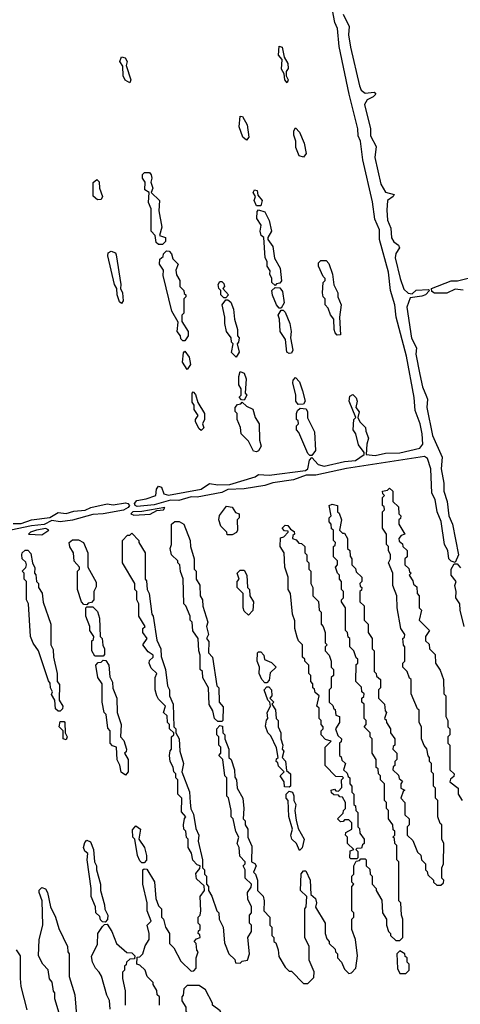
# Model space of a CAD drawing. Extents: x 2737310 to 2869991, y 870230 to 1012730.
# Tile 345 of 479: x 2793858 to 2796010, y 946839 to 951649. Entities that reach past the tile are written whole.
import ezdxf

# ---------------------------------------------------------------- set-up
doc = ezdxf.new("R2010")
doc.units = 0

msp = doc.modelspace()

# ---------------------------------------------------------------- linework, layer by layer
at = {"layer": '0CON02XD'}
for points in [[(2795985, 948997.5), (2795965, 949003.8), (2795954.5, 949014.5), (2795948.9, 949055), (2795933.3, 949085), (2795916.6, 949196.6), (2795896.9, 949245), (2795886.9, 949305), (2795871.2, 949335), (2795865.6, 949455), (2795850, 949505), (2795835, 949514.6), (2795454.5, 949455.5), (2795305, 949423.8), (2795256.8, 949423.2), (2795195, 949400.4), (2795095, 949386.9), (2795056.1, 949373.9), (2794955, 949357.5), (2794875, 949354), (2794845, 949338.9), (2794725, 949316.5), (2794695, 949317.5), (2794635, 949299.6), (2794595, 949301.9), (2794515, 949278.8), (2794430.9, 949270.9), (2794421.2, 949275), (2794418, 949285), (2794430.5, 949299.5), (2794475, 949307.5), (2794522.5, 949325), (2794526.2, 949355), (2794535, 949370), (2794550, 949365), (2794562.3, 949332.3), (2794585, 949326), (2794745, 949356), (2794785, 949383.3), (2794825, 949376.2), (2794885, 949378.8), (2795007.5, 949415), (2795025, 949427.5), (2795077, 949423), (2795253.8, 949446.2), (2795266, 949455), (2795273.6, 949496.4), (2795285, 949510), (2795316.7, 949475), (2795345, 949467.5), (2795445, 949490), (2795497.5, 949495), (2795540, 949525), (2795540, 949535), (2795512.3, 949572.3), (2795500, 949625), (2795487.5, 949645), (2795490, 949695), (2795500, 949705), (2795466.7, 949785), (2795471.2, 949808.8), (2795485, 949817.5), (2795501.7, 949801.7), (2795506.2, 949785), (2795500, 949755), (2795517, 949733), (2795510, 949705), (2795520, 949685), (2795547, 949657), (2795548.3, 949638.3), (2795562.5, 949605), (2795553.3, 949575), (2795550, 949525), (2795595, 949520), (2795645, 949530.8), (2795715, 949533.3), (2795813.3, 949555), (2795826.5, 949575), (2795824.2, 949625), (2795814.3, 949675), (2795790.3, 949740.3), (2795785, 949802.5), (2795746.9, 950005), (2795697.5, 950195), (2795691.1, 950255), (2795668.9, 950325), (2795659.4, 950415), (2795615.6, 950575), (2795615, 950622.5), (2795592.5, 950675), (2795580.7, 950759.3), (2795533.4, 950963.4), (2795522.5, 951055), (2795510.9, 951080.9), (2795509.4, 951115), (2795466.7, 951285), (2795418.1, 951518.1), (2795410, 951605), (2795396.9, 951635), (2795371.9, 951775)], [(2795437.5, 951675), (2795466.7, 951615), (2795464.4, 951575), (2795473.5, 951515), (2795517.5, 951325), (2795526.7, 951305), (2795545, 951290), (2795590, 951295), (2795597.5, 951285), (2795585, 951272.5), (2795555, 951257.5), (2795542, 951235), (2795570.8, 951115), (2795572.1, 951082.1), (2795599.3, 951029.3), (2795593.1, 950975), (2795622.5, 950845), (2795645, 950806.7), (2795687.5, 950795), (2795682.5, 950785), (2795654, 950766), (2795651.2, 950718.8), (2795655, 950670), (2795670.6, 950630.6), (2795675, 950582.5), (2795685, 950563.3), (2795707.7, 950547.7), (2795713.3, 950535), (2795695, 950506.7), (2795692.9, 950485), (2795716, 950385), (2795735, 950332.5), (2795755, 950312.5), (2795775, 950310), (2795795, 950326.7), (2795855, 950330), (2795860, 950325), (2795840, 950305), (2795822.5, 950297.5), (2795765, 950290), (2795748.6, 950245), (2795772.4, 950092.4), (2795796.4, 950046.4), (2795792.9, 950015), (2795812.5, 949915), (2795825.7, 949855), (2795845, 949807.5), (2795850, 949795), (2795847.5, 949755), (2795875, 949617.5), (2795921.7, 949511.7), (2795917.5, 949455), (2795930, 949385), (2795930, 949345), (2795945.7, 949295.7), (2795954.6, 949224.6), (2795972.5, 949185), (2796000.8, 949035), (2795985, 948997.5)], [(2795165, 951340), (2795152.5, 951355), (2795150, 951385), (2795137, 951407), (2795140, 951455), (2795122.5, 951475), (2795125, 951520), (2795140, 951515), (2795150, 951465), (2795167.5, 951435), (2795169.3, 951410.7), (2795160, 951395), (2795160, 951375), (2795170, 951355), (2795165, 951340)], [(2794395, 951340), (2794373.6, 951353.6), (2794362.5, 951375), (2794361.7, 951421.7), (2794347.5, 951445), (2794355, 951467.5), (2794373, 951463), (2794382.5, 951445), (2794377.5, 951425), (2794400, 951355), (2794395, 951340)], [(2794965, 951060), (2794947.5, 951075), (2794930, 951125), (2794935, 951177.5), (2794946.4, 951176.4), (2794968.8, 951135), (2794977.5, 951075), (2794965, 951060)], [(2795245, 950977.5), (2795223.6, 950983.6), (2795206.2, 951025), (2795207.5, 951055), (2795197.5, 951085), (2795197.5, 951105), (2795205, 951120), (2795225, 951100), (2795246.7, 951045), (2795257.5, 950995), (2795245, 950977.5)], [(2794555, 950550), (2794535, 950550), (2794525, 950560), (2794520, 950595), (2794500, 950615), (2794500, 950725), (2794487.5, 950755), (2794490, 950805), (2794468.3, 950818.3), (2794470, 950855), (2794457.5, 950875), (2794458.3, 950891.7), (2794467.5, 950902.5), (2794492.5, 950902.5), (2794500.7, 950890.7), (2794503.3, 950875), (2794497.5, 950855), (2794507.5, 950825), (2794500, 950805), (2794540, 950765), (2794537.5, 950715), (2794552.5, 950635), (2794540, 950595), (2794570, 950585), (2794570, 950565), (2794555, 950550)], [(2794238.3, 950768.3), (2794217, 950787), (2794217, 950853), (2794235, 950867.5), (2794246.4, 950856.4), (2794247.5, 950825), (2794262.5, 950785), (2794255, 950770), (2794238.3, 950768.3)], [(2795035, 950740), (2795015, 950740), (2795002.5, 950765), (2795010, 950785), (2794997.5, 950805), (2795005, 950817.5), (2795017.5, 950815), (2795021.7, 950791.7), (2795042.5, 950765), (2795035, 950740)], [(2795105, 950350), (2795090, 950365), (2795090, 950385), (2795080, 950405), (2795081.7, 950421.7), (2795067.5, 950445), (2795067, 950467), (2795057.5, 950485), (2795050, 950585), (2795037.5, 950595), (2795033.3, 950615), (2795037.5, 950645), (2795017, 950677), (2795018.3, 950711.7), (2795025, 950720), (2795055, 950710), (2795077, 950667), (2795087.5, 950615), (2795070, 950585), (2795070, 950575), (2795095, 950540), (2795103.3, 950483.3), (2795130, 950435), (2795137, 950373), (2795128.3, 950361.7), (2795111.7, 950358.3), (2795105, 950350)], [(2794355, 950262.5), (2794345, 950270), (2794333.3, 950305), (2794332.5, 950335), (2794320, 950355), (2794287.5, 950495), (2794290, 950510), (2794305, 950517.5), (2794325, 950510), (2794329.3, 950499.3), (2794352.5, 950355), (2794350, 950335), (2794360, 950315), (2794362.5, 950275), (2794355, 950262.5)], [(2794665, 950080), (2794655, 950080), (2794645, 950090), (2794642.5, 950105), (2794627.5, 950125), (2794631.7, 950171.7), (2794601.2, 950225), (2794558.3, 950398.3), (2794560, 950425), (2794540, 950455), (2794541.7, 950478.3), (2794558.3, 950491.7), (2794560, 950505), (2794575, 950520), (2794588.3, 950518.3), (2794600, 950505), (2794605, 950480), (2794632.5, 950455), (2794620, 950425), (2794623, 950403), (2794640, 950375), (2794640, 950345), (2794660, 950325), (2794661.7, 950311.7), (2794670, 950305), (2794670, 950295), (2794660, 950285), (2794660, 950215), (2794650, 950205), (2794650, 950175), (2794680, 950125), (2794680, 950105), (2794665, 950080)], [(2795408.3, 950108.3), (2795399.3, 950119.3), (2795393.3, 950135), (2795392.5, 950185), (2795376.4, 950206.4), (2795365, 950240), (2795350, 950255), (2795350, 950285), (2795340, 950295), (2795337.5, 950315), (2795340, 950365), (2795350, 950375), (2795350, 950385), (2795340, 950395), (2795317.5, 950445), (2795318.3, 950461.7), (2795328.3, 950471.7), (2795355, 950472.5), (2795368.3, 950458.3), (2795386.4, 950406.4), (2795393, 950353), (2795412.5, 950315), (2795412.5, 950295), (2795427.5, 950255), (2795420, 950195), (2795425, 950110), (2795408.3, 950108.3)], [(2794865, 950290), (2794855, 950290), (2794840, 950305), (2794840, 950325), (2794830, 950335), (2794827.5, 950355), (2794835, 950370), (2794845, 950370), (2794855, 950360), (2794857.5, 950345), (2794850, 950335), (2794877.5, 950305), (2794865, 950290)], [(2795885, 950312.5), (2795871.7, 950321.7), (2795870, 950335), (2795965, 950372.5), (2795997, 950373), (2796105, 950400)], [(2795135, 950240), (2795125, 950240), (2795112.5, 950255), (2795093, 950303), (2795090, 950325), (2795105, 950340), (2795128.3, 950338.3), (2795141.7, 950321.7), (2795150, 950265), (2795135, 950240)], [(2796025, 950327.5), (2795985, 950332.5), (2795945, 950313.3), (2795885, 950312.5)], [(2794915, 950000), (2794893, 950023), (2794900, 950065), (2794893, 950073), (2794890, 950095), (2794867.5, 950125), (2794860, 950165), (2794860, 950195), (2794847.5, 950255), (2794865, 950280), (2794875, 950280), (2794888.8, 950268.8), (2794902.5, 950235), (2794906.7, 950185), (2794922.5, 950135), (2794922.5, 950105), (2794930, 950095), (2794927, 950073), (2794920, 950065), (2794930, 950025), (2794915, 950000)], [(2795175, 950017.5), (2795162.5, 950025), (2795157, 950087), (2795130, 950125), (2795126.7, 950185), (2795120, 950205), (2795135, 950230), (2795145, 950230), (2795155, 950220), (2795177.5, 950165), (2795183.3, 950125), (2795180, 950095), (2795192.5, 950035), (2795185, 950020), (2795175, 950017.5)], [(2794675, 949940), (2794653.8, 949975), (2794658.3, 950021.7), (2794665, 950030), (2794685, 950000), (2794692.5, 949965), (2794675, 949940)], [(2794955, 949790), (2794941.7, 949791.7), (2794930, 949805), (2794940, 949815), (2794940, 949845), (2794927.5, 949865), (2794927.5, 949905), (2794935, 949930), (2794955, 949922.5), (2794963.3, 949895), (2794960, 949825), (2794967.5, 949815), (2794955, 949790)], [(2795218.3, 949768.3), (2795207.5, 949785), (2795207.5, 949815), (2795192.5, 949875), (2795193, 949887), (2795205, 949900), (2795225, 949880), (2795240, 949835), (2795252.5, 949785), (2795245, 949770), (2795218.3, 949768.3)], [(2794745, 949642.5), (2794735, 949650), (2794716.7, 949685), (2794716.7, 949695), (2794730, 949715), (2794710, 949745), (2794710, 949765), (2794700.7, 949780.7), (2794700, 949825), (2794705, 949830), (2794717, 949817), (2794728.3, 949778.3), (2794760, 949725), (2794760, 949695), (2794750, 949675), (2794757.5, 949655), (2794745, 949642.5)], [(2795015, 949537.5), (2795000.7, 949540.7), (2794975, 949590), (2794940, 949625), (2794937, 949657), (2794920, 949695), (2794920, 949725), (2794910, 949735), (2794910, 949755), (2794921.7, 949768.3), (2794938.3, 949771.7), (2794945, 949780), (2794965, 949760), (2794996.1, 949746.1), (2795007.5, 949705), (2795027.5, 949675), (2795030, 949595), (2795037.5, 949565), (2795025, 949542.5), (2795015, 949537.5)], [(2795285, 949520), (2795275, 949520), (2795265, 949530), (2795221.7, 949631.7), (2795210, 949645), (2795210, 949665), (2795220, 949675), (2795218.3, 949688.3), (2795210, 949695), (2795210, 949725), (2795215, 949740), (2795228.3, 949751.7), (2795257, 949747), (2795263, 949733), (2795263, 949703), (2795297.5, 949635), (2795302.5, 949545), (2795285, 949520)], [(2795080, 947235), (2795080, 947225), (2795090, 947215), (2795090, 947175), (2795100, 947165), (2795100, 947145), (2795108.3, 947138.3), (2795120, 947105), (2795123, 947073), (2795155, 947020), (2795175, 947000), (2795185, 947000), (2795245, 946940), (2795265, 946940), (2795295, 946970), (2795297, 946997), (2795272.5, 947055), (2795271.7, 947121.7), (2795250, 947165), (2795250, 947305), (2795257.5, 947315), (2795260, 947365), (2795230, 947395), (2795233.6, 947476.4), (2795245, 947490), (2795255, 947490), (2795276.7, 947445), (2795280, 947375), (2795302.5, 947355), (2795307.5, 947335), (2795303, 947313), (2795350, 947235), (2795350, 947185), (2795358.3, 947158.3), (2795370, 947145), (2795370, 947135), (2795398.3, 947108.3), (2795400, 947095), (2795410, 947085), (2795410, 947065), (2795430, 947045), (2795445, 947010), (2795465, 946990), (2795478.3, 946991.7), (2795500, 947015), (2795507.5, 947075), (2795497.5, 947155), (2795480, 947205), (2795480, 947255), (2795490, 947265), (2795490, 947285), (2795480, 947295), (2795480, 947415), (2795490, 947425), (2795480, 947435), (2795480, 947465), (2795490, 947475), (2795490, 947515), (2795501.7, 947538.3), (2795518.3, 947541.7), (2795525, 947550), (2795545, 947550), (2795550, 947545), (2795550, 947515), (2795568.3, 947498.3), (2795570, 947475), (2795580, 947465), (2795580, 947425), (2795600, 947405), (2795600, 947395), (2795627, 947347), (2795630, 947285), (2795650, 947255), (2795650, 947225), (2795660, 947195), (2795670, 947185), (2795670, 947175), (2795695, 947150), (2795715, 947150), (2795730, 947165), (2795730, 947255), (2795722.5, 947275), (2795720, 947335), (2795710, 947345), (2795710, 947535), (2795700, 947545), (2795700, 947615), (2795690, 947625), (2795688.3, 947648.3), (2795680, 947655), (2795690, 947665), (2795690, 947685), (2795681.7, 947691.7), (2795680, 947715), (2795660, 947745), (2795660, 947785), (2795650, 947795), (2795650, 947825), (2795640, 947835), (2795640, 947915), (2795620, 947935), (2795620, 947955), (2795610, 947965), (2795608.3, 947988.3), (2795600, 947995), (2795600, 948035), (2795580, 948065), (2795580, 948135), (2795570, 948145), (2795570, 948165), (2795540, 948195), (2795550, 948205), (2795550, 948225), (2795540, 948235), (2795540, 948305), (2795530, 948315), (2795530, 948335), (2795538.3, 948341.7), (2795540, 948355), (2795530, 948365), (2795528.3, 948388.3), (2795500, 948415), (2795501.7, 948498.3), (2795510, 948505), (2795510, 948525), (2795501.7, 948531.7), (2795490, 948565), (2795470, 948585), (2795470, 948625), (2795461.7, 948631.7), (2795460, 948655), (2795450, 948665), (2795450, 948775), (2795430, 948805), (2795430, 948815), (2795440, 948825), (2795440, 948855), (2795430, 948865), (2795430, 948905), (2795420, 948915), (2795420, 948935), (2795410, 948945), (2795400, 948975), (2795410, 948985), (2795410, 949005), (2795390, 949025), (2795390, 949075), (2795398.3, 949081.7), (2795400, 949095), (2795390, 949105), (2795390, 949155), (2795381.7, 949161.7), (2795380, 949185), (2795370, 949195), (2795370, 949215), (2795380, 949225), (2795370, 949275), (2795385, 949282.5), (2795410, 949275), (2795410, 949245), (2795418.3, 949238.3), (2795430, 949205), (2795420, 949155), (2795435, 949140), (2795445, 949140), (2795460, 949115), (2795460, 949065), (2795470, 949055), (2795471.7, 949028.3), (2795480, 949015), (2795480, 948985), (2795498.3, 948968.3), (2795501.7, 948951.7), (2795530, 948925), (2795530, 948905), (2795520, 948895), (2795521.7, 948881.7), (2795530, 948875), (2795528.3, 948861.7), (2795520, 948855), (2795520, 948805), (2795540, 948785), (2795540, 948715), (2795560, 948695), (2795560, 948655), (2795580, 948625), (2795580, 948575), (2795590, 948565), (2795590, 948465), (2795600, 948455), (2795601.7, 948441.7), (2795620, 948425), (2795620, 948385), (2795610, 948375), (2795610, 948335), (2795640, 948305), (2795643, 948273), (2795650, 948265), (2795640, 948235), (2795648.3, 948228.3), (2795650, 948215), (2795670, 948185), (2795670, 948165), (2795690, 948135), (2795690, 948105), (2795681.7, 948098.3), (2795680, 948085), (2795700, 948065), (2795700, 948035), (2795690, 948025), (2795690, 948005), (2795681.7, 947998.3), (2795680, 947985), (2795708.3, 947958.3), (2795711.7, 947941.7), (2795728.3, 947928.3), (2795720, 947915), (2795720, 947895), (2795740, 947885), (2795731.7, 947878.3), (2795720, 947845), (2795740, 947825), (2795740, 947765), (2795760, 947745), (2795760, 947715), (2795750, 947705), (2795750, 947665), (2795778.3, 947638.3), (2795801.7, 947581.7), (2795817, 947567), (2795820, 947545), (2795840, 947525), (2795840, 947495), (2795848.3, 947488.3), (2795851.7, 947471.7), (2795880, 947445), (2795880, 947435), (2795895, 947420), (2795915, 947420), (2795928.3, 947431.7), (2795930, 947445), (2795920, 947455), (2795920, 947505), (2795927.5, 947525), (2795930, 947625), (2795920, 947645), (2795920, 947715), (2795911.7, 947721.7), (2795900, 947755), (2795900, 947835), (2795890, 947845), (2795890, 947895), (2795880, 947905), (2795880, 947965), (2795870, 947975), (2795870, 948015), (2795860, 948025), (2795860, 948045), (2795853, 948053), (2795847, 948087), (2795833, 948103), (2795820, 948135), (2795820, 948195), (2795810, 948215), (2795810, 948275), (2795801.7, 948281.7), (2795770, 948355), (2795770, 948425), (2795761.7, 948431.7), (2795750, 948465), (2795730, 948485), (2795730, 948505), (2795740, 948515), (2795740, 948585), (2795733, 948593), (2795730, 948625), (2795738.3, 948631.7), (2795740, 948645), (2795720, 948675), (2795702.5, 948775), (2795700, 948835), (2795680, 948885), (2795680, 948945), (2795660, 948995), (2795670, 949015), (2795670, 949035), (2795660, 949055), (2795660, 949075), (2795650, 949085), (2795650, 949135), (2795630, 949165), (2795630, 949245), (2795640, 949255), (2795638.3, 949268.3), (2795630, 949275), (2795630, 949315), (2795640, 949325), (2795631.7, 949331.7), (2795630, 949345), (2795655, 949350), (2795665, 949360), (2795680, 949345), (2795680, 949295), (2795708.3, 949268.3), (2795710, 949235), (2795720, 949225), (2795718.3, 949211.7), (2795710, 949205), (2795710, 949185), (2795740, 949135), (2795721.7, 949128.3), (2795710, 949115), (2795711.7, 949101.7), (2795728.3, 949088.3), (2795730, 949075), (2795750, 949055), (2795750, 949025), (2795740, 949015), (2795740, 948985), (2795758.3, 948968.3), (2795761.7, 948951.7), (2795770, 948945), (2795760, 948935), (2795778.3, 948908.3), (2795781.7, 948891.7), (2795798.3, 948878.3), (2795800, 948845), (2795810, 948835), (2795810, 948775), (2795820, 948765), (2795810, 948715), (2795860, 948665), (2795840, 948635), (2795840, 948615), (2795858.3, 948598.3), (2795860, 948575), (2795887, 948547), (2795890, 948505), (2795911.7, 948471.7), (2795927.5, 948425), (2795930, 948355), (2795940, 948345), (2795940, 948245), (2795950, 948225), (2795950, 948195), (2795960, 948185), (2795960, 948155), (2795950, 948145), (2795950, 948115), (2795960, 948105), (2795960, 947985), (2795980, 947965), (2795978.3, 947951.7), (2795961.7, 947938.3), (2795960, 947925), (2796000, 947895), (2796000, 947865), (2796020, 947835)], [(2793825, 949187.5), (2793865, 949188), (2793915, 949205.8), (2794005, 949216.2), (2794045, 949241.2), (2794085, 949236), (2794122.4, 949247.6), (2794176.8, 949253.2), (2794205, 949266), (2794285, 949283.8), (2794315, 949278), (2794375, 949288.1), (2794386.7, 949285), (2794393.8, 949275), (2794388, 949265), (2794365, 949253.5), (2794265, 949235.5), (2794215, 949231.1), (2794115, 949204.5), (2794055, 949195.5), (2794015, 949202), (2793977.4, 949182.6), (2793915, 949175.7), (2793657.2, 949122.8)], [(2794415, 949227.5), (2794495, 949233.3), (2794528.3, 949251.7), (2794560, 949255), (2794566, 949266), (2794454, 949246), (2794410, 949245), (2794400, 949235), (2794415, 949227.5)], [(2794871.7, 949131.7), (2794870, 949145), (2794840, 949175), (2794830, 949205), (2794833, 949227), (2794868.3, 949271.7), (2794895, 949267.5), (2794911.7, 949241.7), (2794930, 949235), (2794930, 949215), (2794920, 949205), (2794922.5, 949155), (2794916.4, 949143.6), (2794895, 949132.5), (2794871.7, 949131.7)], [(2793965, 949132.5), (2794000, 949155), (2793985, 949162.5), (2793940, 949155), (2793910, 949145), (2793900, 949135), (2793965, 949132.5)], [(2794845, 948220), (2794825, 948220), (2794810, 948235), (2794801.7, 948271.7), (2794783, 948303), (2794780, 948385), (2794753, 948433), (2794750, 948465), (2794740, 948475), (2794740, 948545), (2794732.5, 948565), (2794730, 948625), (2794703, 948663), (2794700, 948705), (2794690, 948715), (2794690, 948735), (2794670, 948785), (2794660, 948795), (2794657, 948917), (2794643, 948953), (2794640, 948985), (2794630, 948995), (2794630, 949005), (2794600, 949035), (2794592.5, 949065), (2794600, 949085), (2794600, 949185), (2794615, 949197.5), (2794637, 949197), (2794660, 949185), (2794690, 949105), (2794692.5, 949075), (2794710, 949015), (2794710, 948965), (2794720, 948955), (2794720, 948915), (2794737, 948887), (2794740, 948835), (2794750, 948815), (2794753, 948783), (2794777.5, 948705), (2794770, 948685), (2794780, 948645), (2794770, 948625), (2794781.7, 948611.7), (2794780, 948555), (2794800, 948535), (2794820, 948395), (2794830, 948385), (2794832.5, 948315), (2794851.7, 948291.7), (2794850, 948225), (2794845, 948220)], [(2795505, 947550), (2795475, 947550), (2795470, 947555), (2795471.7, 947588.3), (2795490, 947595), (2795460, 947625), (2795460, 947655), (2795450, 947665), (2795451.7, 947678.3), (2795480, 947695), (2795480, 947725), (2795465, 947740), (2795445, 947740), (2795438.3, 947731.7), (2795425, 947730), (2795410, 947745), (2795438.3, 947771.7), (2795440, 947785), (2795450, 947795), (2795450, 947825), (2795435, 947850), (2795421.7, 947851.7), (2795415, 947860), (2795391.7, 947861.7), (2795381.7, 947871.7), (2795380, 947885), (2795395, 947890), (2795401.7, 947881.7), (2795415, 947880), (2795431.7, 947898.3), (2795430, 947935), (2795440, 947945), (2795435, 947950), (2795401.7, 947951.7), (2795350, 948005), (2795350, 948095), (2795380, 948125), (2795351.7, 948131.7), (2795330, 948155), (2795330, 948175), (2795340, 948185), (2795340, 948195), (2795330, 948205), (2795330, 948225), (2795320, 948235), (2795320, 948285), (2795310, 948295), (2795320, 948345), (2795301.7, 948361.7), (2795298.3, 948378.3), (2795290, 948385), (2795290, 948405), (2795280, 948415), (2795280, 948445), (2795270, 948455), (2795270, 948495), (2795250, 948515), (2795250, 948525), (2795240, 948535), (2795240, 948595), (2795220, 948615), (2795213, 948633), (2795202.5, 948675), (2795201.7, 948711.7), (2795190, 948745), (2795180, 948845), (2795170, 948865), (2795170, 948925), (2795152.5, 948975), (2795150, 949045), (2795130, 949075), (2795131.7, 949118.3), (2795148.3, 949121.7), (2795170, 949145), (2795170, 949150), (2795151.7, 949151.7), (2795140, 949165), (2795155, 949180), (2795168.3, 949178.3), (2795180, 949160), (2795198.3, 949148.3), (2795200, 949135), (2795191.7, 949128.3), (2795190, 949115), (2795208.3, 949108.3), (2795221.7, 949091.7), (2795235, 949090), (2795250, 949075), (2795250, 949045), (2795260, 949035), (2795260, 949005), (2795270, 948995), (2795270, 948965), (2795280, 948955), (2795280, 948895), (2795290, 948875), (2795290, 948835), (2795317, 948807), (2795320, 948765), (2795330, 948755), (2795330, 948695), (2795340, 948685), (2795350, 948655), (2795350, 948605), (2795360, 948595), (2795350, 948585), (2795350, 948565), (2795370, 948545), (2795380, 948515), (2795380, 948485), (2795390, 948475), (2795390, 948445), (2795380, 948435), (2795380, 948385), (2795370, 948375), (2795370, 948315), (2795388.3, 948298.3), (2795391.7, 948281.7), (2795398.3, 948278.3), (2795401.7, 948251.7), (2795420, 948245), (2795420, 948215), (2795400, 948185), (2795411.7, 948151.7), (2795430, 948135), (2795428.3, 948121.7), (2795420, 948115), (2795420, 948055), (2795428.3, 948048.3), (2795431.7, 948031.7), (2795450, 948015), (2795440, 947985), (2795458.3, 947968.3), (2795461.7, 947951.7), (2795470, 947945), (2795470, 947915), (2795480, 947905), (2795480, 947875), (2795490, 947865), (2795490, 947815), (2795498.3, 947808.3), (2795500, 947785), (2795510, 947775), (2795510, 947705), (2795518.3, 947698.3), (2795520, 947675), (2795540, 947645), (2795540, 947625), (2795531.7, 947618.3), (2795528.3, 947601.7), (2795505, 947600), (2795500, 947595), (2795510, 947585), (2795510, 947555), (2795505, 947550)], [(2794540, 946835), (2794540, 946875), (2794530, 946885), (2794527, 946907), (2794510, 946935), (2794510, 946945), (2794480, 946975), (2794470, 947005), (2794445, 947030), (2794430, 947035), (2794431.7, 947068.3), (2794445, 947070), (2794460, 947085), (2794470, 947125), (2794490, 947155), (2794490, 947185), (2794480, 947225), (2794500, 947245), (2794480, 947295), (2794480, 947335), (2794460, 947425), (2794460, 947495), (2794465, 947500), (2794478.3, 947498.3), (2794517, 947437), (2794522.5, 947355), (2794535, 947320), (2794550, 947305), (2794550, 947265), (2794560, 947255), (2794570, 947215), (2794590, 947185), (2794590, 947135), (2794610, 947115), (2794645, 947050), (2794695, 947000), (2794708.3, 947001.7), (2794720, 947015), (2794720, 947065), (2794730, 947095), (2794723, 947103), (2794720, 947135), (2794710, 947145), (2794721.7, 947158.3), (2794740, 947165), (2794738.3, 947178.3), (2794730, 947185), (2794731.7, 947198.3), (2794740, 947205), (2794740, 947225), (2794730, 947235), (2794730, 947265), (2794740, 947275), (2794742.5, 947295), (2794740, 947365), (2794760, 947395), (2794758.3, 947418.3), (2794721.2, 947451.2), (2794718.3, 947478.3), (2794738.3, 947501.7), (2794740, 947515), (2794725, 947520), (2794703, 947543), (2794697, 947577), (2794680, 947605), (2794680, 947645), (2794673, 947653), (2794670, 947685), (2794660, 947695), (2794657.5, 947715), (2794663, 947747), (2794670, 947755), (2794648.3, 947778.3), (2794650, 947845), (2794630, 947865), (2794630, 947935), (2794620, 947945), (2794620, 947965), (2794610, 947975), (2794607, 947997), (2794592.5, 948025), (2794590, 948055), (2794593, 948077), (2794600, 948085), (2794600, 948145), (2794610, 948155), (2794610, 948165), (2794590, 948185), (2794590, 948205), (2794580, 948215), (2794578.3, 948248.3), (2794560, 948265), (2794570, 948295), (2794535, 948330), (2794527.5, 948345), (2794520, 948375), (2794520, 948435), (2794527.5, 948455), (2794500.7, 948480.7), (2794490, 948505), (2794491.7, 948518.3), (2794510, 948535), (2794510, 948545), (2794485, 948560), (2794460, 948595), (2794480, 948625), (2794460, 948655), (2794460, 948675), (2794470, 948685), (2794440, 948735), (2794440, 948795), (2794430, 948815), (2794430, 948855), (2794420, 948865), (2794420, 948895), (2794360, 948995), (2794360, 949105), (2794385, 949130), (2794395, 949130), (2794405, 949140), (2794440, 949105), (2794440, 949095), (2794470, 949045), (2794470, 948915), (2794477, 948907), (2794480, 948865), (2794490, 948845), (2794502.5, 948745), (2794510, 948735), (2794528.3, 948618.3), (2794547.5, 948575), (2794548.3, 948538.3), (2794570, 948475), (2794580, 948395), (2794590, 948375), (2794590, 948345), (2794607.5, 948305), (2794610, 948195), (2794620, 948185), (2794620, 948165), (2794637.5, 948135), (2794640, 948075), (2794657.5, 948015), (2794650, 947975), (2794687, 947877), (2794690, 947825), (2794693, 947793), (2794707, 947767), (2794718.3, 947698.3), (2794732.5, 947665), (2794730, 947635), (2794750, 947545), (2794750, 947505), (2794760, 947495), (2794760, 947475), (2794770, 947465), (2794770, 947425), (2794780, 947415), (2794780, 947395), (2794797, 947367), (2794820, 947295), (2794830, 947285), (2794832.5, 947255), (2794852.5, 947215), (2794858.3, 947138.3), (2794880, 947085), (2794908.3, 947058.3), (2794911.7, 947041.7), (2794935, 947040), (2794945, 947050), (2794970, 947055), (2794980, 947085), (2794972.5, 947165), (2794990, 947195), (2794990, 947225), (2794980, 947235), (2794980, 947275), (2794990, 947285), (2794990, 947315), (2794973, 947353), (2794970, 947385), (2794988.3, 947411.7), (2794990, 947425), (2794960, 947455), (2794960, 947495), (2794950, 947515), (2794960, 947525), (2794960, 947535), (2794933, 947563), (2794930, 947605), (2794920, 947625), (2794927.5, 947655), (2794913, 947683), (2794900, 947745), (2794890, 947755), (2794890, 947785), (2794877, 947847), (2794870, 947855), (2794870, 947945), (2794860, 947955), (2794850, 948035), (2794830, 948055), (2794840, 948065), (2794840, 948095), (2794830, 948105), (2794830, 948145), (2794820, 948155), (2794820, 948185), (2794835, 948200), (2794848.3, 948198.3), (2794850, 948165), (2794860, 948155), (2794860, 948135), (2794880, 948085), (2794880, 948045), (2794890, 948035), (2794907.5, 947985), (2794908.3, 947948.3), (2794917.5, 947935), (2794920, 947895), (2794947.5, 947845), (2794953.3, 947795), (2794950, 947745), (2794960, 947735), (2794960, 947715), (2794972.5, 947695), (2794972.5, 947655), (2794991.7, 947611.7), (2794990, 947535), (2795006.4, 947526.4), (2795012.5, 947515), (2795000, 947485), (2795010, 947475), (2795020, 947445), (2795020, 947395), (2795047, 947367), (2795052.5, 947345), (2795050, 947295), (2795080, 947265), (2795080, 947235)], [(2794185, 948790), (2794171.7, 948791.7), (2794160, 948805), (2794140, 948865), (2794140, 948955), (2794150, 948965), (2794150, 948975), (2794123, 949003), (2794120, 949045), (2794103, 949073), (2794100, 949095), (2794115, 949107.5), (2794145, 949107.5), (2794170, 949095), (2794190, 949045), (2794190, 948975), (2794231.7, 948901.7), (2794231.7, 948878.3), (2794220, 948855), (2794220, 948815), (2794208.3, 948801.7), (2794191.7, 948798.3), (2794185, 948790)], [(2794055, 948270), (2794045, 948270), (2794033, 948283), (2794030, 948325), (2794013, 948353), (2794017.5, 948365), (2794007.5, 948385), (2794007, 948407), (2793998.3, 948418.3), (2793950, 948565), (2793923, 948603), (2793910, 948635), (2793900, 948795), (2793890, 948815), (2793890, 948905), (2793880, 948915), (2793880, 948945), (2793870, 948955), (2793887, 948973), (2793890, 948985), (2793888.3, 948998.3), (2793870, 949015), (2793867.5, 949035), (2793870, 949045), (2793885, 949057.5), (2793897, 949057), (2793911.7, 949041.7), (2793920, 948995), (2793931.7, 948971.7), (2793930, 948945), (2793937, 948937), (2793940, 948905), (2793950, 948895), (2793950, 948875), (2793967, 948847), (2793973, 948803), (2794010, 948695), (2794010, 948595), (2794021.7, 948571.7), (2794022.5, 948535), (2794040, 948455), (2794040, 948415), (2794051.7, 948401.7), (2794050, 948325), (2794067.5, 948295), (2794067, 948283), (2794055, 948270)], [(2796030, 948685), (2796009.2, 948765), (2796008, 948795), (2795987.8, 948825), (2795990, 948855), (2795984.2, 948885), (2795990, 948905), (2795966.5, 948935), (2795966.5, 948965), (2795980, 948990), (2795995, 948991.2), (2796011.3, 948971.3)], [(2794975, 948740), (2794955, 948760), (2794950, 948775), (2794950, 948845), (2794920, 948875), (2794920, 948905), (2794930, 948915), (2794920, 948945), (2794935, 948960), (2794955, 948960), (2794967.5, 948935), (2794970, 948875), (2794980, 948865), (2794982.5, 948835), (2795000, 948805), (2794997, 948763), (2794975, 948740)], [(2794265, 948540), (2794225, 948540), (2794210, 948565), (2794210, 948615), (2794218.3, 948621.7), (2794220, 948635), (2794200, 948665), (2794200, 948685), (2794180, 948735), (2794180, 948775), (2794185, 948780), (2794215, 948780), (2794237, 948757), (2794247.5, 948725), (2794250, 948635), (2794260, 948625), (2794263, 948593), (2794272.5, 948575), (2794271.7, 948548.3), (2794265, 948540)], [(2795065, 948410), (2795055, 948410), (2795040, 948425), (2795027.5, 948455), (2795030, 948485), (2795017.5, 948515), (2795020, 948555), (2795025, 948560), (2795035, 948560), (2795050, 948545), (2795053.6, 948523.6), (2795088.3, 948508.3), (2795110, 948485), (2795081.7, 948458.3), (2795077, 948423), (2795065, 948410)], [(2794375, 947957.5), (2794353, 947973), (2794347, 948007), (2794333, 948033), (2794330, 948095), (2794311.7, 948101.7), (2794300, 948115), (2794300, 948175), (2794288.3, 948188.3), (2794280, 948255), (2794270, 948265), (2794260, 948315), (2794260, 948405), (2794240, 948435), (2794230, 948495), (2794241.7, 948508.3), (2794255, 948510), (2794265, 948520), (2794278.3, 948518.3), (2794292.5, 948495), (2794298.3, 948438.3), (2794311.7, 948411.7), (2794313, 948383), (2794332.5, 948335), (2794333.3, 948265), (2794353.3, 948205), (2794350, 948145), (2794367, 948127), (2794380, 948085), (2794378.3, 948071.7), (2794370, 948065), (2794387.5, 948035), (2794387.5, 947975), (2794375, 947957.5)], [(2795175, 947900), (2795151.7, 947901.7), (2795150, 947925), (2795130, 947955), (2795150, 947975), (2795121.7, 948001.7), (2795118.3, 948018.3), (2795110, 948025), (2795111.7, 948038.3), (2795120, 948045), (2795111.7, 948091.7), (2795085, 948150), (2795070, 948165), (2795058.3, 948198.3), (2795063, 948227), (2795070, 948235), (2795067.5, 948265), (2795082.5, 948295), (2795080, 948315), (2795070, 948325), (2795052.5, 948375), (2795065, 948390), (2795075, 948390), (2795087.5, 948375), (2795090, 948345), (2795080, 948335), (2795100, 948315), (2795090, 948305), (2795107, 948277), (2795110, 948235), (2795120, 948225), (2795120, 948195), (2795133.3, 948165), (2795133.3, 948135), (2795142.5, 948105), (2795140, 948085), (2795147.5, 948075), (2795140, 948045), (2795157, 948027), (2795161.7, 947981.7), (2795180, 947965), (2795180, 947905), (2795175, 947900)], [(2794085, 948130), (2794070, 948135), (2794070, 948175), (2794050, 948195), (2794055, 948220), (2794075, 948220), (2794077.5, 948215), (2794080, 948165), (2794090, 948145), (2794085, 948130)], [(2795225, 947590), (2795210, 947625), (2795187.5, 947645), (2795182.5, 947665), (2795190, 947695), (2795173, 947757), (2795170, 947835), (2795160, 947845), (2795160, 947865), (2795175, 947880), (2795190, 947875), (2795196.4, 947856.4), (2795197.5, 947835), (2795206.7, 947815), (2795202.5, 947785), (2795208.3, 947738.3), (2795218.3, 947698.3), (2795247.5, 947645), (2795237, 947603), (2795225, 947590)], [(2794465, 947530), (2794455, 947530), (2794445, 947540), (2794432.5, 947565), (2794420, 947645), (2794410, 947655), (2794408.3, 947691.7), (2794425, 947710), (2794447.5, 947695), (2794440, 947645), (2794467.5, 947605), (2794477.5, 947565), (2794477, 947543), (2794465, 947530)], [(2794275, 947240), (2794261.7, 947241.7), (2794251.7, 947251.7), (2794248.3, 947268.3), (2794230, 947285), (2794227.5, 947315), (2794207.5, 947365), (2794207.5, 947405), (2794187.5, 947545), (2794190, 947575), (2794176.4, 947586.4), (2794170, 947605), (2794175, 947630), (2794185, 947640), (2794203, 947633), (2794217.5, 947595), (2794222.5, 947535), (2794232.5, 947515), (2794232.5, 947495), (2794252.5, 947425), (2794252.5, 947395), (2794272.5, 947325), (2794273, 947303), (2794287.5, 947275), (2794287, 947253), (2794275, 947240)], [(2794050, 946795), (2794030, 946865), (2794030, 946895), (2794023, 946903), (2794017, 946947), (2794003, 946963), (2793997, 947007), (2793970, 947035), (2793950, 947075), (2793952.5, 947155), (2793970, 947225), (2793967.5, 947345), (2793952.5, 947385), (2793953, 947397), (2793965, 947410), (2793983, 947403), (2793993.3, 947385), (2794007.5, 947315), (2794032.5, 947265), (2794048.3, 947208.3), (2794091.7, 947121.7), (2794092.5, 947095), (2794100, 947085), (2794100, 946975), (2794127.5, 946885), (2794137.5, 946765)], [(2794300, 946815), (2794297, 946857), (2794283, 946883), (2794257, 946977), (2794246.4, 946996.4), (2794227.5, 947015), (2794212.5, 947045), (2794208.3, 947071.7), (2794237, 947133), (2794240, 947185), (2794261.7, 947218.3), (2794271.7, 947228.3), (2794285, 947230), (2794307.5, 947195), (2794330, 947135), (2794381.7, 947091.7), (2794405, 947090), (2794420, 947075), (2794418.3, 947061.7), (2794395, 947060), (2794380, 947045), (2794378.3, 947031.7), (2794370, 947025), (2794370, 947005), (2794360, 946995), (2794360, 946965), (2794372.5, 946905), (2794372.5, 946835)], [(2793840, 947105), (2793860, 947075), (2793860, 946965), (2793862.5, 946925), (2793891.7, 946811.7)], [(2795745, 946990), (2795760, 947005), (2795760, 947035), (2795750, 947045), (2795750, 947065), (2795741.7, 947071.7), (2795740, 947085), (2795715, 947100), (2795700, 947085), (2795703, 947013), (2795715, 946990), (2795745, 946990)], [(2794695, 946742.5), (2794725, 946757.5), (2794775, 946754), (2794805, 946760), (2794835, 946770), (2794846.4, 946783.6), (2794836.4, 946806.4), (2794800, 946835), (2794800, 946845), (2794765, 946910), (2794735, 946930), (2794675, 946930), (2794660, 946915), (2794657, 946883), (2794650, 946875), (2794650, 946855), (2794670, 946825), (2794670, 946805), (2794677, 946797), (2794680, 946755), (2794695, 946742.5)]]:
    msp.add_lwpolyline(points, dxfattribs=at)

doc.saveas('drawing.dxf')
